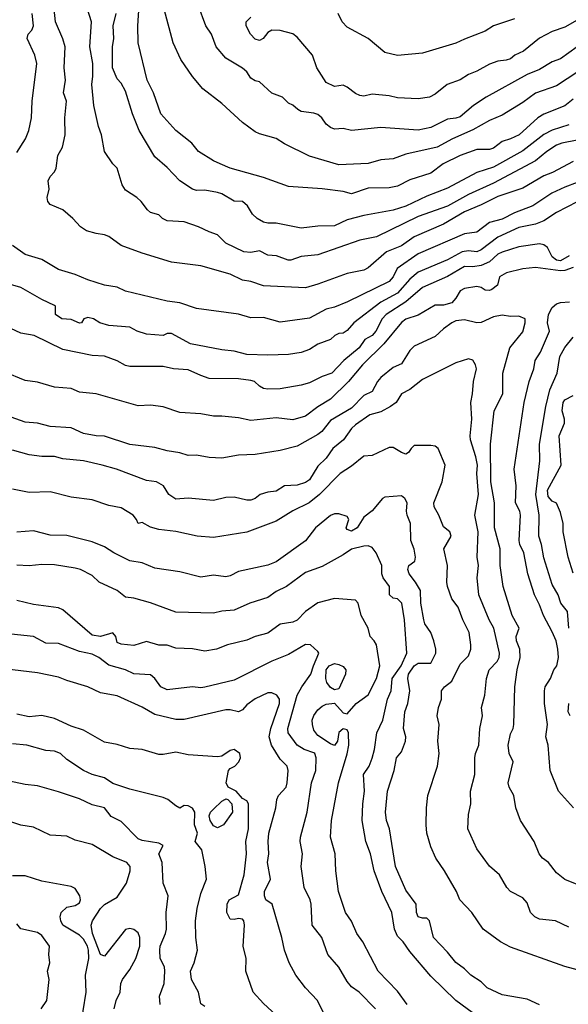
# Model space of a CAD drawing. Header units: metres. Extents: x -46681 to -43747, y -240911 to -237677.
# Tile 707 of 1056: x -46270 to -46205, y -238448 to -238331. Entities that reach past the tile are written whole.
import ezdxf

# ---------------------------------------------------------------- set-up
doc = ezdxf.new("R2010")
doc.units = ezdxf.units.M
doc.layers.add('CONTOUR_INDEX', color=1, linetype='Continuous')
doc.layers.add('CONTOUR_INTER', color=3, linetype='Continuous')

msp = doc.modelspace()

# ---------------------------------------------------------------- linework, layer by layer
at = {"layer": 'CONTOUR_INDEX'}
for points, elevation in [([(-46204.1, -238340.28), (-46205.1, -238341.08), (-46207.6, -238342.08), (-46208.3, -238342.52), (-46210.55, -238344.52), (-46211.6, -238345.02), (-46212.6, -238345.32), (-46213.6, -238346.15), (-46214.1, -238346.27), (-46215.6, -238346.29), (-46217.6, -238347.02), (-46219.62, -238348.02), (-46221.1, -238349.13), (-46223.6, -238349.93), (-46225.1, -238350.67), (-46226.1, -238350.87), (-46228.6, -238350.9), (-46230.6, -238351.58), (-46231.6, -238351.3), (-46234.1, -238350.99), (-46238.1, -238350.73), (-46241.1, -238349.64), (-46245.08, -238348.52), (-46246.28, -238348.02), (-46247.1, -238347.64), (-46248.86, -238346.52), (-46249.67, -238345.52), (-46251.59, -238344.02), (-46253.37, -238342.02), (-46254.25, -238339.52), (-46255.01, -238338.02), (-46256.09, -238333.52), (-46256.13, -238331.52), (-46255.95, -238329.02)], 95), ([(-46203.6, -238352.53), (-46206.1, -238353.83), (-46207.6, -238354.82), (-46208.6, -238355.21), (-46210.6, -238355.61), (-46213.1, -238356.76), (-46215.1, -238358.3), (-46215.6, -238358.51), (-46216.6, -238358.4), (-46217.38, -238358.52), (-46219.1, -238359.5), (-46222.6, -238360.96), (-46223.6, -238361.78), (-46225.1, -238363.47), (-46227.1, -238364.53), (-46230.32, -238367.02), (-46231.1, -238367.93), (-46231.6, -238368.24), (-46232.1, -238368.29), (-46232.59, -238368.52), (-46233.08, -238369.02), (-46234.6, -238369.57), (-46235.6, -238370.21), (-46236.6, -238370.58), (-46238.1, -238370.79), (-46240.6, -238370.87), (-46243.1, -238370.78), (-46244.6, -238370.39), (-46246.1, -238370.26), (-46249.82, -238369.52), (-46252.1, -238368.3), (-46252.6, -238368.29), (-46253.1, -238368.53), (-46255.1, -238368.35), (-46256.22, -238368.02), (-46257.1, -238367.54), (-46259.6, -238367.35), (-46260.65, -238367.02), (-46261.44, -238366.52), (-46262.1, -238366.39), (-46262.57, -238366.52), (-46262.87, -238367.02), (-46263.1, -238367.04), (-46264.1, -238366.62), (-46265.22, -238366.52), (-46265.97, -238366.02), (-46265.98, -238365.02), (-46266.1, -238364.93), (-46267.6, -238364.22), (-46270.1, -238362.8), (-46275.6, -238361.2)], 90), ([(-46204.1, -238396.95), (-46204.71, -238395.02), (-46205.27, -238392.02), (-46205.28, -238391.02), (-46205.6, -238389.68), (-46206.1, -238388.58), (-46206.6, -238388.33), (-46207.1, -238387.79), (-46207.15, -238387.02), (-46205.54, -238384.02), (-46205.76, -238380.52), (-46205.14, -238379.02), (-46205.14, -238378.52), (-46205.39, -238377.52), (-46205.27, -238376.52), (-46205.1, -238376.2), (-46204.1, -238375.69)], 90), ([(-46202.6, -238444.64), (-46205.1, -238443.98), (-46211.6, -238441.67), (-46212.77, -238441.02), (-46214.85, -238439.52), (-46216.22, -238437.52), (-46217.64, -238436.02), (-46218.03, -238435.02), (-46219.46, -238432.52), (-46220.52, -238431.02), (-46221.1, -238429.65), (-46221.57, -238428.02), (-46221.68, -238427.02), (-46221.64, -238425.02), (-46221.45, -238423.52), (-46220.31, -238420.02), (-46220.11, -238418.52), (-46220.26, -238417.02), (-46220.12, -238415.02), (-46220.33, -238414.02), (-46220.2, -238413.02), (-46219.82, -238412.02), (-46219.83, -238411.02), (-46219.49, -238410.52), (-46218.6, -238409.85), (-46217.6, -238407.84), (-46216.6, -238406.84), (-46216.34, -238406.02), (-46216.33, -238405.52), (-46216.53, -238404.02), (-46217.28, -238402.52), (-46217.85, -238401.02), (-46218.61, -238400.02), (-46219.11, -238398.52), (-46219.2, -238398.02), (-46219.13, -238396.02), (-46219.57, -238394.02), (-46218.66, -238392.52), (-46218.83, -238392.02), (-46219.6, -238391.39), (-46220.13, -238390.02), (-46220.7, -238389.02), (-46220.73, -238388.52), (-46219.76, -238386.02), (-46219.4, -238384.02), (-46220.21, -238382.02), (-46220.6, -238381.74), (-46221.1, -238381.66), (-46223.1, -238381.67), (-46223.47, -238382.02), (-46223.76, -238382.52), (-46224.1, -238382.7), (-46224.6, -238382.53), (-46225.6, -238381.9), (-46226.1, -238381.9), (-46228.1, -238382.86), (-46229.1, -238382.96), (-46230.6, -238384.15), (-46231.93, -238385.02), (-46234.41, -238387.52), (-46235.64, -238388.52), (-46237.6, -238389.51), (-46239.6, -238390.73), (-46243.1, -238392.06), (-46247.1, -238392.66), (-46249.03, -238392.52), (-46251.6, -238391.98), (-46253.6, -238391.71), (-46254.6, -238391.43), (-46255.6, -238390.87), (-46256.1, -238391.01), (-46256.28, -238390.52), (-46256.68, -238390.02), (-46258.1, -238389.12), (-46259.6, -238388.86), (-46261.6, -238388.18), (-46264.1, -238387.87), (-46266.6, -238387.22), (-46269.1, -238387.31), (-46271.1, -238386.91)], 85), ([(-46233.92, -238449.52), (-46234.64, -238448.02), (-46236.07, -238446.52), (-46237.25, -238445.02), (-46238.05, -238443.52), (-46238.59, -238442.02), (-46238.9, -238440.52), (-46240.05, -238436.52), (-46240.83, -238436.02), (-46240.98, -238435.52), (-46240.97, -238435.02), (-46240.28, -238433.52), (-46240.62, -238431.52), (-46240.48, -238430.52), (-46240.56, -238429.02), (-46240.45, -238428.02), (-46239.63, -238425.02), (-46239.52, -238424.02), (-46239.33, -238423.52), (-46238.4, -238422.52), (-46238.26, -238422.02), (-46238.17, -238420.52), (-46238.28, -238420.02), (-46239.1, -238419.17), (-46240.13, -238417.52), (-46240.41, -238416.52), (-46240.22, -238415.52), (-46239.2, -238412.52), (-46239.21, -238412.02), (-46239.51, -238411.52), (-46240.1, -238411.24), (-46240.6, -238411.26), (-46242.1, -238411.98), (-46243.1, -238412.69), (-46243.6, -238413.3), (-46244.1, -238413.53), (-46245.1, -238413.28), (-46245.6, -238413.29), (-46250.6, -238414.43), (-46251.6, -238414.43), (-46254.1, -238413.83), (-46255.6, -238412.97), (-46258.6, -238411.62), (-46260.6, -238411.26), (-46262.1, -238410.52), (-46264.6, -238409.78), (-46265.6, -238409.36), (-46268.1, -238408.87), (-46272.1, -238408.38)], 80), ([(-46263.02, -238451.52), (-46262.3, -238447.02), (-46262.38, -238445.02), (-46262, -238443.02), (-46262.01, -238442.02), (-46262.13, -238441.52), (-46262.6, -238440.69), (-46263.1, -238440.22), (-46265.07, -238439.02), (-46265.34, -238438.52), (-46265.41, -238438.02), (-46265.27, -238437.52), (-46264.6, -238436.86), (-46263.6, -238436.67), (-46263.1, -238436.37), (-46262.97, -238436.02), (-46263.06, -238435.52), (-46263.6, -238434.66), (-46264.1, -238434.42), (-46267.6, -238433.78), (-46269.6, -238433.13), (-46271.1, -238433.14)], 75)]:
    msp.add_lwpolyline(points, dxfattribs=dict(at, elevation=elevation))
at = {"layer": 'CONTOUR_INTER'}
for points, elevation in [([(-46203.6, -238334.01), (-46205.6, -238335.44), (-46206.6, -238335.82), (-46208.1, -238336.74), (-46209.6, -238337.33), (-46214.5, -238340.02), (-46215.99, -238341.02), (-46217.6, -238342.37), (-46218.1, -238342.56), (-46219.1, -238342.67), (-46221.1, -238343.66), (-46222.6, -238343.98), (-46227.1, -238343.66), (-46230.6, -238344), (-46231.6, -238343.78), (-46232.6, -238343.84), (-46233.1, -238343.67), (-46233.6, -238343.27), (-46234.12, -238342.52), (-46234.6, -238342.1), (-46235.1, -238341.93), (-46236.6, -238341.76), (-46237.01, -238341.52), (-46237.6, -238340.97), (-46238.1, -238340.74), (-46238.84, -238340.02), (-46240.1, -238339.56), (-46241.6, -238338.19), (-46242.1, -238338.09), (-46242.6, -238337.76), (-46243.09, -238337.02), (-46243.6, -238336.56), (-46245.6, -238335.36), (-46246.75, -238334.02), (-46247.33, -238332.52), (-46247.99, -238331.52), (-46248.92, -238329.02)], 97), ([(-46270.6, -238346.66), (-46269.56, -238345.02), (-46269.15, -238344.02), (-46268.84, -238342.52), (-46268.77, -238340.52), (-46268.2, -238336.02), (-46268.42, -238335.02), (-46269.34, -238333.02), (-46269.24, -238332.52), (-46268.78, -238332.02), (-46268.6, -238331.52), (-46268.77, -238330.02)], 91), ([(-46204.1, -238347.74), (-46206.56, -238349.02), (-46207.6, -238349.42), (-46210.1, -238350.91), (-46213.1, -238351.89), (-46215.1, -238352.9), (-46217.1, -238353.73), (-46219.6, -238355.22), (-46223.1, -238356.72), (-46224.6, -238357.8), (-46226.39, -238358.52), (-46228.6, -238360.43), (-46229.1, -238360.72), (-46231.1, -238361.13), (-46234.6, -238362.41), (-46236.1, -238362.81), (-46241.1, -238362.58), (-46242.6, -238362.07), (-46243.6, -238361.91), (-46245.1, -238361.2), (-46248.6, -238360.21), (-46252.1, -238359.78), (-46255.6, -238358.68), (-46258.1, -238357.75), (-46259.6, -238356.7), (-46260.1, -238356.48), (-46261.1, -238356.35), (-46262.27, -238356.02), (-46262.99, -238355.52), (-46263.91, -238354.52), (-46265.08, -238353.52), (-46266.6, -238352.85), (-46266.87, -238352.52), (-46266.95, -238352.02), (-46266.73, -238351.02), (-46266.83, -238350.02), (-46266.62, -238349.52), (-46266.1, -238348.96), (-46265.87, -238348.52), (-46265.68, -238347.02), (-46265.14, -238346.02), (-46264.81, -238344.52), (-46264.85, -238342.52), (-46264.65, -238340.52), (-46265, -238339.52), (-46264.77, -238338.02), (-46264.91, -238336.52), (-46264.81, -238334.02), (-46265.1, -238333.04), (-46265.95, -238331.02), (-46266.14, -238329.52)], 92), ([(-46203.6, -238345.17), (-46205.46, -238345.52), (-46206.1, -238345.79), (-46207.23, -238346.52), (-46208.6, -238347.63), (-46213.6, -238350.31), (-46216.6, -238351.68), (-46219.1, -238353.07), (-46222.6, -238354.32), (-46227.6, -238356.74), (-46229.6, -238357.14), (-46234.6, -238358.89), (-46236.6, -238359.1), (-46237.85, -238359.52), (-46238.17, -238359.52), (-46239.56, -238359.02), (-46240.6, -238358.91), (-46241.6, -238358.42), (-46242.6, -238358.61), (-46243.44, -238358.52), (-46245.6, -238357.48), (-46246.6, -238356.48), (-46247.6, -238356.15), (-46248.88, -238355.52), (-46250.6, -238354.95), (-46252.6, -238354.82), (-46253.18, -238354.52), (-46253.6, -238354.12), (-46254.6, -238353.82), (-46254.98, -238353.52), (-46255.72, -238352.52), (-46256.25, -238352.02), (-46257.6, -238351.17), (-46258.01, -238350.52), (-46258.59, -238348.52), (-46259.12, -238348.02), (-46260.12, -238346.52), (-46260.45, -238344.52), (-46260.84, -238343.52), (-46261.37, -238341.02), (-46261.63, -238338.52), (-46261.49, -238337.52), (-46261.52, -238336.02), (-46261.87, -238334.02), (-46261.68, -238331.02), (-46262.15, -238329.52)], 93), ([(-46204.6, -238343.34), (-46206.6, -238343.97), (-46207.6, -238344.51), (-46210.1, -238346.44), (-46213.6, -238348.4), (-46215.6, -238349.02), (-46219.1, -238350.92), (-46221.6, -238351.85), (-46224.1, -238353.05), (-46225.6, -238353.55), (-46229.1, -238354.18), (-46231.1, -238354.68), (-46232.6, -238355.41), (-46234.6, -238355.45), (-46236.6, -238355.69), (-46239.6, -238355.1), (-46240.6, -238355.09), (-46241.1, -238354.96), (-46241.86, -238354.52), (-46242.4, -238354.02), (-46243.03, -238353.02), (-46243.6, -238352.49), (-46244.6, -238352.45), (-46246.1, -238351.58), (-46246.6, -238351.44), (-46248.1, -238351.14), (-46249.1, -238351.21), (-46249.6, -238351.03), (-46251.1, -238350.03), (-46252.6, -238348.45), (-46254.1, -238347.15), (-46255.95, -238344.02), (-46256.78, -238342.02), (-46257.6, -238339.32), (-46258.1, -238338.35), (-46258.6, -238337.83), (-46259.14, -238336.52), (-46259.16, -238334.02), (-46259, -238333.02), (-46259.07, -238331.52), (-46258.73, -238330.02)], 94), ([(-46203.55, -238337.02), (-46206.1, -238338.66), (-46208.6, -238339.56), (-46210.1, -238340.66), (-46212.6, -238342.2), (-46214.1, -238342.84), (-46216.1, -238343.95), (-46218.51, -238345.02), (-46220.33, -238346.02), (-46224.1, -238346.85), (-46225.6, -238347.42), (-46227.1, -238347.52), (-46228.6, -238347.95), (-46232.1, -238348.11), (-46235.6, -238347.07), (-46238.6, -238345.63), (-46239.6, -238344.99), (-46241.6, -238344.43), (-46242.1, -238344.16), (-46243.6, -238343.08), (-46246.1, -238340.78), (-46248.35, -238339.02), (-46249.6, -238337.56), (-46251, -238335.52), (-46251.92, -238333.52), (-46252.96, -238329.52)], 96), ([(-46211.1, -238330.65), (-46213.6, -238331.51), (-46214.6, -238332.16), (-46217.1, -238333.08), (-46218.1, -238333.57), (-46222.1, -238334.79), (-46225.1, -238335.06), (-46226.6, -238334.68), (-46228.6, -238333), (-46231.1, -238331.65), (-46231.71, -238331.02), (-46232.17, -238330.02)], 99), ([(-46203.6, -238330.82), (-46205.1, -238331.65), (-46206.6, -238332.2), (-46208.1, -238332.96), (-46210.03, -238334.52), (-46211.08, -238335.02), (-46211.6, -238335.44), (-46212.1, -238335.62), (-46213.1, -238335.74), (-46214.1, -238336.1), (-46215.6, -238336.94), (-46216.6, -238337.33), (-46217.6, -238337.97), (-46219.14, -238338.52), (-46220.6, -238339.69), (-46221.27, -238340.02), (-46222.6, -238340.25), (-46225.1, -238340.1), (-46226.1, -238339.86), (-46228.1, -238339.66), (-46229.1, -238339.9), (-46229.6, -238339.85), (-46230.1, -238339.6), (-46231.1, -238338.83), (-46231.6, -238338.6), (-46232.6, -238338.75), (-46233.6, -238338.29), (-46234.72, -238336.52), (-46235.25, -238335.02), (-46237.1, -238332.85), (-46237.6, -238332.47), (-46239.1, -238332.07), (-46240.1, -238332.04), (-46240.6, -238332.31), (-46241.15, -238333.02), (-46241.6, -238333.24), (-46242.1, -238333.1), (-46242.66, -238332.52), (-46243.19, -238331.52), (-46243.17, -238331.02), (-46242.6, -238330.47)], 98), ([(-46203.6, -238350.23), (-46205.1, -238350.78), (-46206.64, -238351.52), (-46208.93, -238353.02), (-46211.1, -238353.88), (-46212.6, -238354.63), (-46214.1, -238355.03), (-46215.6, -238356.17), (-46217.1, -238356.39), (-46222.6, -238358.78), (-46225.12, -238360.52), (-46225.62, -238361.52), (-46226.1, -238362.07), (-46231.06, -238364.52), (-46232.6, -238365.13), (-46233.6, -238365.38), (-46235.6, -238366.46), (-46239.1, -238366.92), (-46241.1, -238366.38), (-46242.6, -238366.42), (-46244.1, -238365.97), (-46249.1, -238365.3), (-46251.1, -238364.63), (-46252.6, -238364.43), (-46257.6, -238363.23), (-46258.6, -238362.76), (-46260.1, -238362.52), (-46262.1, -238361.87), (-46263.6, -238361.22), (-46265.6, -238360.65), (-46267.6, -238359.45), (-46269.6, -238358.84), (-46271.1, -238357.78)], 91), ([(-46204.56, -238359.02), (-46205.6, -238359.59), (-46206.1, -238359.52), (-46206.6, -238359.14), (-46207.18, -238358.02), (-46207.6, -238357.67), (-46208.1, -238357.57), (-46210.6, -238357.92), (-46212.6, -238358.56), (-46213.1, -238358.82), (-46214.1, -238359.73), (-46215.1, -238360.17), (-46216.1, -238360.31), (-46217.1, -238360.27), (-46219.1, -238361.49), (-46222.1, -238362.78), (-46224.1, -238364.49), (-46226.44, -238366.02), (-46226.92, -238366.52), (-46227.66, -238368.02), (-46228.1, -238368.52), (-46228.98, -238369.02), (-46229.67, -238370.02), (-46231.52, -238371.52), (-46232.95, -238373.02), (-46234.1, -238373.43), (-46235.6, -238374.2), (-46236.6, -238374.47), (-46239.1, -238374.92), (-46240.6, -238374.94), (-46241.1, -238374.85), (-46241.6, -238374.58), (-46242.19, -238374.02), (-46242.6, -238373.92), (-46244.1, -238373.72), (-46247.6, -238373.66), (-46248.6, -238373.33), (-46250.1, -238372.62), (-46251.87, -238372.52), (-46253.1, -238372.22), (-46257.1, -238372.22), (-46257.6, -238372.11), (-46258.6, -238371.55), (-46260.1, -238370.99), (-46261.6, -238370.92), (-46265.1, -238370.2), (-46268.52, -238368.52), (-46270.1, -238368.25), (-46272.6, -238367.08)], 89), ([(-46204.1, -238360.4), (-46205.1, -238360.75), (-46205.6, -238360.8), (-46208.6, -238360.38), (-46210.1, -238360.56), (-46212.07, -238361.02), (-46212.89, -238361.52), (-46213.15, -238362.52), (-46213.83, -238363.02), (-46214.1, -238363.14), (-46214.6, -238363.1), (-46215.1, -238362.78), (-46215.6, -238362.65), (-46217.1, -238362.92), (-46217.6, -238363.17), (-46218.1, -238364.05), (-46218.6, -238364.61), (-46219.6, -238364.92), (-46220.6, -238364.89), (-46222.6, -238366.1), (-46224.1, -238366.58), (-46224.6, -238366.98), (-46226.72, -238369.52), (-46229.28, -238372.02), (-46230.94, -238374.02), (-46233.1, -238376.14), (-46234.6, -238377.06), (-46236.1, -238378.19), (-46237.6, -238378.61), (-46239.6, -238378.38), (-46242.6, -238378.68), (-46244.1, -238378.37), (-46246.1, -238378.16), (-46247.1, -238378.19), (-46248.6, -238377.9), (-46251.1, -238377.74), (-46253.1, -238377.06), (-46254.6, -238376.86), (-46256.1, -238376.93), (-46261.1, -238375.5), (-46263.1, -238375.31), (-46264.1, -238374.88), (-46266.1, -238374.69), (-46268.1, -238374.09), (-46269.6, -238373.89), (-46272.1, -238372.86)], 88), ([(-46204.05, -238425.02), (-46205.85, -238423.02), (-46206.86, -238420.52), (-46207.09, -238417.52), (-46207.38, -238416.52), (-46207.15, -238415.02), (-46207.51, -238412.52), (-46207.53, -238411.02), (-46207.44, -238410.52), (-46206.8, -238409.52), (-46206.41, -238408.52), (-46206.04, -238408.02), (-46205.84, -238407.02), (-46205.91, -238406.02), (-46206.14, -238405.02), (-46206.6, -238403.94), (-46207.63, -238402.02), (-46208.1, -238400.72), (-46208.73, -238399.52), (-46209.51, -238397.02), (-46209.98, -238394.52), (-46210.46, -238393.52), (-46210.54, -238393.02), (-46210.37, -238390.02), (-46210.48, -238389.52), (-46210.97, -238388.52), (-46210.91, -238386.52), (-46211.15, -238384.52), (-46209.96, -238376.52), (-46209.34, -238374.02), (-46208.81, -238372.52), (-46208.64, -238371.52), (-46208.01, -238370.52), (-46206.93, -238368.02), (-46207.18, -238367.02), (-46207.05, -238366.02), (-46206.6, -238365.19), (-46206.1, -238364.75), (-46205.6, -238364.57), (-46204.52, -238364.52)], 88), ([(-46203.6, -238434.15), (-46205.1, -238433.56), (-46206.1, -238432.79), (-46207.06, -238431.52), (-46207.74, -238431.02), (-46208.17, -238430.52), (-46208.75, -238429.02), (-46210.4, -238426.52), (-46210.93, -238425.02), (-46211.19, -238423.52), (-46211.76, -238422.52), (-46211.85, -238422.02), (-46211.27, -238419.52), (-46211.73, -238418.52), (-46211.86, -238417.52), (-46211.6, -238416.17), (-46211.27, -238415.52), (-46211.2, -238415.02), (-46211.05, -238410.52), (-46210.77, -238408.52), (-46210.41, -238407.02), (-46210.45, -238406.02), (-46210.87, -238405.02), (-46210.92, -238404.52), (-46210.54, -238403.52), (-46211.37, -238402.02), (-46212.48, -238398.52), (-46212.81, -238396.02), (-46212.82, -238394.02), (-46213.48, -238391.52), (-46213.51, -238388.52), (-46213.92, -238386.02), (-46213.97, -238381.52), (-46213.55, -238377.52), (-46212.5, -238375.52), (-46212.51, -238373.02), (-46211.65, -238370.02), (-46210.1, -238368.09), (-46209.83, -238367.02), (-46209.84, -238366.52), (-46210.6, -238366.2), (-46211.6, -238366.25), (-46212.6, -238366.08), (-46213.6, -238366.31), (-46215.1, -238366.96), (-46215.6, -238367.02), (-46217.1, -238366.66), (-46218.1, -238366.79), (-46218.6, -238367.01), (-46219.6, -238367.73), (-46220.6, -238368.66), (-46223.1, -238369.82), (-46223.6, -238370.33), (-46224.6, -238371.92), (-46225.6, -238372.35), (-46227.1, -238373.55), (-46227.5, -238374.02), (-46228.1, -238375.24), (-46229.1, -238375.72), (-46230.6, -238377.2), (-46233.1, -238378.69), (-46234.15, -238380.02), (-46234.6, -238380.38), (-46237.1, -238381.77), (-46239.1, -238382.28), (-46242.1, -238382.75), (-46244.1, -238382.84), (-46246.1, -238383.19), (-46247.6, -238383.12), (-46249.1, -238382.82), (-46250.1, -238382.89), (-46251.1, -238382.54), (-46252.6, -238382.33), (-46254.1, -238381.9), (-46257.1, -238381.55), (-46260.1, -238380.56), (-46261.11, -238380.52), (-46262.6, -238380.23), (-46264.1, -238379.58), (-46266.6, -238379.42), (-46268.1, -238379.01), (-46269.6, -238378.89), (-46273.1, -238377.67)], 87), ([(-46204.62, -238403.52), (-46204.76, -238401.52), (-46205.56, -238400.52), (-46205.87, -238399.52), (-46206.6, -238398.3), (-46207.6, -238395.1), (-46207.87, -238393.52), (-46208.2, -238392.52), (-46208.16, -238390.02), (-46208.55, -238387.52), (-46208.06, -238383.52), (-46208.11, -238381.52), (-46207.36, -238377.02), (-46206.88, -238375.02), (-46206.01, -238373.02), (-46205.68, -238371.02), (-46205.1, -238369.98), (-46204.1, -238368.72)], 89), ([(-46204.6, -238439.26), (-46206.2, -238438.52), (-46208.1, -238438.3), (-46208.67, -238438.02), (-46209.21, -238437.52), (-46209.6, -238436.37), (-46210.1, -238435.76), (-46211.6, -238434.99), (-46212.01, -238434.52), (-46212.88, -238433.02), (-46214.1, -238431.97), (-46215.6, -238429.92), (-46216.68, -238427.52), (-46216.6, -238425.81), (-46216.32, -238424.52), (-46216.37, -238423.02), (-46215.83, -238421.02), (-46215.85, -238419.02), (-46215.78, -238418.52), (-46215.36, -238417.52), (-46215.25, -238415.52), (-46214.95, -238414.02), (-46215.06, -238413.02), (-46214.66, -238411.52), (-46214.46, -238409.52), (-46214.12, -238408.52), (-46213.16, -238407.52), (-46212.95, -238407.02), (-46212.91, -238406.52), (-46213.58, -238403.52), (-46214.12, -238402.52), (-46215.35, -238399.52), (-46215.57, -238397.52), (-46215.42, -238396.02), (-46215.57, -238395.02), (-46215.46, -238392.02), (-46215.83, -238390.02), (-46215.42, -238387.52), (-46215.59, -238385.02), (-46215.54, -238384.02), (-46215.74, -238383.02), (-46216.38, -238381.02), (-46216.41, -238380.52), (-46216.2, -238378.52), (-46216.32, -238376.52), (-46216.11, -238375.52), (-46216.01, -238374.02), (-46215.66, -238372.52), (-46215.77, -238372.02), (-46216.1, -238371.47), (-46216.6, -238371.31), (-46218.1, -238371.78), (-46222.1, -238373.77), (-46223.6, -238375), (-46224.6, -238375.51), (-46225.24, -238376.52), (-46225.94, -238377.02), (-46227.1, -238377.65), (-46228.39, -238378.02), (-46230.1, -238379.19), (-46230.6, -238379.65), (-46231.54, -238381.02), (-46232.81, -238382.02), (-46233.6, -238383.2), (-46234.6, -238384.14), (-46235.6, -238385.78), (-46236.1, -238386.11), (-46237.1, -238386.44), (-46238.6, -238386.51), (-46239.6, -238387.14), (-46240.6, -238387.25), (-46241.5, -238387.52), (-46242.12, -238388.02), (-46242.6, -238388.2), (-46243.1, -238388.2), (-46244.6, -238387.84), (-46245.6, -238387.89), (-46247.1, -238388.26), (-46250.1, -238387.98), (-46251.6, -238388.08), (-46252.4, -238387.52), (-46253.05, -238386.52), (-46253.9, -238386.02), (-46255.1, -238385.85), (-46258.67, -238384.52), (-46260.37, -238384.02), (-46262.6, -238383.53), (-46265.1, -238383.27), (-46266.1, -238383), (-46267.6, -238383.01), (-46269.1, -238382.81), (-46271.1, -238382.24)], 86), ([(-46208.1, -238448.56), (-46209.6, -238447.89), (-46212.6, -238447.34), (-46214.38, -238446.52), (-46215.1, -238445.8), (-46216.31, -238445.02), (-46217.1, -238444.23), (-46218.1, -238443.51), (-46219.1, -238442.24), (-46220.77, -238440.52), (-46221.26, -238438.52), (-46221.6, -238438.2), (-46222.1, -238438.19), (-46222.6, -238438.02), (-46222.83, -238437.52), (-46222.87, -238436.52), (-46224.1, -238434.83), (-46225.34, -238432.02), (-46226.04, -238427.52), (-46226.39, -238426.52), (-46226.53, -238425.52), (-46226.28, -238423.02), (-46225.48, -238420.52), (-46225.2, -238419.02), (-46224.6, -238418.3), (-46224.14, -238417.02), (-46224.09, -238416.52), (-46224.36, -238415.52), (-46224.21, -238413.52), (-46223.86, -238412.52), (-46223.6, -238411.02), (-46223.85, -238409.52), (-46223.76, -238409.02), (-46223.1, -238408.01), (-46222.6, -238407.71), (-46221.1, -238407.72), (-46220.52, -238406.52), (-46220.51, -238406.02), (-46220.74, -238405.02), (-46221.1, -238404.02), (-46221.81, -238403.02), (-46221.94, -238402.52), (-46222.29, -238400.52), (-46222.36, -238399.02), (-46222.93, -238398.02), (-46223.71, -238397.02), (-46223.86, -238396.52), (-46223.73, -238396.02), (-46223, -238395.52), (-46222.93, -238395.02), (-46223.1, -238394.06), (-46223.49, -238393.02), (-46223.54, -238391.02), (-46223.94, -238390.02), (-46224, -238389.52), (-46223.93, -238388.52), (-46224.2, -238388.02), (-46224.6, -238387.69), (-46226.6, -238387.85), (-46226.89, -238388.02), (-46228.1, -238389.49), (-46229.1, -238390.24), (-46229.91, -238391.52), (-46230.6, -238391.92), (-46231.1, -238391.74), (-46231.23, -238391.52), (-46230.92, -238390.52), (-46231.1, -238390.17), (-46232.1, -238389.85), (-46232.6, -238389.85), (-46233.1, -238390.04), (-46234.9, -238391.52), (-46236.1, -238393.09), (-46239.6, -238395.57), (-46240.6, -238395.98), (-46244.1, -238396.74), (-46245.1, -238397.26), (-46245.6, -238397.38), (-46247.1, -238397.19), (-46248.6, -238397.43), (-46251.1, -238396.79), (-46254.1, -238396.34), (-46255.6, -238395.69), (-46257.1, -238395.47), (-46258.99, -238394.52), (-46260.1, -238393.79), (-46261.6, -238393.18), (-46264.6, -238392.45), (-46266.6, -238392.4), (-46268.6, -238391.9), (-46270.6, -238392.03)], 84), ([(-46215.42, -238450.02), (-46218.1, -238448.05), (-46221.1, -238445.12), (-46223.6, -238442.16), (-46224.4, -238441.02), (-46225.1, -238440.36), (-46225.45, -238439.52), (-46225.77, -238437.52), (-46226.97, -238435.02), (-46227.87, -238432.52), (-46228.31, -238430.52), (-46228.87, -238429.02), (-46229.33, -238426.52), (-46229.25, -238424.52), (-46229.04, -238423.02), (-46229.14, -238421.02), (-46228.47, -238420.02), (-46228.1, -238419.05), (-46227.82, -238418.02), (-46227.57, -238416.02), (-46226.85, -238414.52), (-46226.28, -238412.02), (-46225.86, -238411.02), (-46225.74, -238409.52), (-46224.65, -238408.02), (-46223.99, -238406.52), (-46224.25, -238402.52), (-46224.56, -238400.52), (-46225.1, -238400.03), (-46225.6, -238399.95), (-46226.04, -238399.52), (-46226.06, -238398.52), (-46226.8, -238397.52), (-46226.97, -238397.02), (-46226.96, -238396.02), (-46227.64, -238394.52), (-46228.1, -238393.87), (-46228.6, -238393.68), (-46229.1, -238393.7), (-46230.6, -238394.07), (-46231.6, -238394.77), (-46234.1, -238396.15), (-46236.1, -238396.86), (-46238.37, -238398.52), (-46239.6, -238399.13), (-46240.6, -238399.86), (-46242.73, -238400.52), (-46244.6, -238401.37), (-46246.1, -238401.47), (-46247.1, -238401.71), (-46251.6, -238401.62), (-46254.6, -238400.51), (-46256.6, -238399.95), (-46257.6, -238399.83), (-46258.6, -238399.03), (-46260.75, -238398.02), (-46261.6, -238397.23), (-46262.96, -238396.52), (-46263.6, -238396.33), (-46266.1, -238395.95), (-46267.6, -238395.89), (-46269.1, -238396.06), (-46270.6, -238395.99)], 83), ([(-46223.92, -238448.52), (-46225.1, -238446.93), (-46227.42, -238444.52), (-46229.25, -238441.02), (-46229.96, -238440.02), (-46230.6, -238438.57), (-46231.29, -238437.52), (-46232.15, -238435.02), (-46232.45, -238432.52), (-46232.54, -238430.52), (-46233.1, -238428.52), (-46232.98, -238426.52), (-46232.15, -238422.02), (-46231.1, -238418.54), (-46230.91, -238417.52), (-46230.96, -238416.02), (-46231.1, -238415.67), (-46231.6, -238415.56), (-46232.1, -238416.01), (-46232.26, -238417.02), (-46232.6, -238417.53), (-46233.1, -238417.34), (-46234.6, -238416.36), (-46235.1, -238415.71), (-46235.26, -238415.02), (-46235.27, -238414.52), (-46235.1, -238413.98), (-46234.6, -238413.3), (-46234.1, -238412.84), (-46233.6, -238412.6), (-46232.6, -238412.47), (-46231.6, -238413.66), (-46231.1, -238413.75), (-46230.01, -238412.52), (-46228.6, -238411.5), (-46227.58, -238409.52), (-46227.19, -238408.02), (-46227.61, -238405.52), (-46227.87, -238405.02), (-46228.34, -238404.52), (-46228.6, -238403.5), (-46229.44, -238402.02), (-46229.8, -238400.52), (-46230.1, -238400.18), (-46232.6, -238399.98), (-46234.6, -238400.5), (-46236.08, -238401.52), (-46237.1, -238402.57), (-46237.6, -238402.82), (-46239.1, -238403.03), (-46240.6, -238404.11), (-46242.1, -238404.51), (-46243.1, -238404.94), (-46245.42, -238405.52), (-46246.72, -238406.02), (-46248.1, -238406.28), (-46249.6, -238405.99), (-46251.6, -238405.93), (-46252.6, -238405.54), (-46253.6, -238405.55), (-46255.1, -238405.11), (-46256.6, -238405.59), (-46258.1, -238405.45), (-46258.6, -238405.22), (-46258.77, -238404.52), (-46259.1, -238404.06), (-46260.6, -238404.53), (-46261.6, -238404.36), (-46265.1, -238401.34), (-46265.6, -238401.08), (-46268.6, -238400.69), (-46270.6, -238400.2)], 82), ([(-46227.71, -238449.02), (-46229.67, -238447.02), (-46230.6, -238446.39), (-46231.1, -238445.76), (-46232.1, -238444.04), (-46233.41, -238442.52), (-46234.12, -238440.52), (-46235.3, -238439.02), (-46235.4, -238436.52), (-46235.52, -238436.02), (-46236.25, -238434.52), (-46236.59, -238432.02), (-46236.44, -238430.52), (-46236.71, -238429.02), (-46236.69, -238428.52), (-46235.87, -238425.52), (-46235.38, -238422.02), (-46234.85, -238420.52), (-46234.82, -238419.02), (-46234.96, -238418.52), (-46235.1, -238418.42), (-46236.25, -238418.02), (-46237.09, -238417.52), (-46238.17, -238416.02), (-46238.18, -238415.52), (-46237.07, -238411.52), (-46236.53, -238410.52), (-46235.43, -238409.02), (-46235.14, -238408.02), (-46234.5, -238406.52), (-46234.6, -238406.3), (-46235.49, -238405.52), (-46236.1, -238405.49), (-46238.1, -238406.67), (-46240.1, -238407.45), (-46244.6, -238409.73), (-46248.1, -238410.58), (-46248.6, -238410.64), (-46249.6, -238410.53), (-46252.6, -238410.91), (-46253.37, -238410.52), (-46254.08, -238409.52), (-46254.6, -238409.11), (-46256.6, -238408.98), (-46257.6, -238408.49), (-46259.6, -238407.93), (-46260.78, -238407.02), (-46261.6, -238406.63), (-46263.1, -238406.29), (-46265.6, -238405.36), (-46267.1, -238405.32), (-46268.6, -238404.5), (-46275.1, -238403.84)], 81), ([(-46233.26, -238408.02), (-46232.6, -238407.74), (-46232.1, -238407.85), (-46231.6, -238408.09), (-46231.27, -238408.52), (-46231.32, -238409.02), (-46232.1, -238410.76), (-46232.6, -238410.89), (-46233.1, -238410.62), (-46233.54, -238410.02), (-46233.65, -238409.52), (-46233.61, -238408.52), (-46233.26, -238408.02)], 82), ([(-46204.45, -238414.02), (-46204.68, -238413.52), (-46204.63, -238412.52)], 89), ([(-46239.1, -238450.23), (-46241.1, -238448.4), (-46242.33, -238447.02), (-46243.2, -238444.52), (-46243.18, -238443.02), (-46243.52, -238441.52), (-46243.38, -238439.02), (-46243.46, -238438.52), (-46243.6, -238438.3), (-46244.1, -238438.22), (-46244.6, -238438.36), (-46245.1, -238438.33), (-46245.49, -238437.52), (-46245.45, -238436.52), (-46245.19, -238436.02), (-46244.1, -238435.42), (-46243.42, -238433.02), (-46243.12, -238430.52), (-46243.23, -238429.02), (-46242.91, -238427.52), (-46242.88, -238424.52), (-46243.1, -238424.16), (-46243.6, -238423.88), (-46244.39, -238423.02), (-46245.33, -238422.52), (-46245.58, -238422.02), (-46245.28, -238420.52), (-46245.1, -238420.3), (-46244.52, -238420.02), (-46244.05, -238419.52), (-46243.87, -238419.02), (-46243.93, -238418.52), (-46244.6, -238418.03), (-46245.1, -238418.14), (-46246.1, -238418.82), (-46246.6, -238418.9), (-46250.1, -238418.65), (-46251.6, -238418.33), (-46253.1, -238418.64), (-46253.6, -238418.63), (-46255.6, -238418.02), (-46257.1, -238417.91), (-46258.6, -238417.41), (-46260.1, -238417.15), (-46262.6, -238415.73), (-46264.1, -238415.25), (-46266.1, -238414.3), (-46267.6, -238413.96), (-46269.1, -238414.11), (-46270.6, -238413.8)], 79), ([(-46248.1, -238448.74), (-46248.6, -238448.44), (-46248.87, -238447.02), (-46249.72, -238445.52), (-46249.84, -238444.52), (-46249.4, -238443.52), (-46248.98, -238442.02), (-46249.19, -238440.52), (-46249.23, -238438.52), (-46249.03, -238437.02), (-46248.6, -238435.23), (-46247.91, -238433.52), (-46248.06, -238432.02), (-46248.49, -238430.02), (-46249.26, -238429.02), (-46249.01, -238428.02), (-46249.36, -238427.02), (-46249.3, -238425.52), (-46249.6, -238425.05), (-46250.1, -238424.76), (-46250.6, -238424.74), (-46251.1, -238425.03), (-46251.6, -238424.78), (-46252.52, -238424.02), (-46253.1, -238423.76), (-46257.1, -238422.75), (-46259.1, -238422.1), (-46260.1, -238421.42), (-46261.6, -238421.03), (-46262.62, -238420.52), (-46264.6, -238419.22), (-46265.35, -238418.52), (-46266.1, -238418.24), (-46267.1, -238418.13), (-46269.41, -238417.52), (-46271.1, -238417.33)], 78), ([(-46253.46, -238448.52), (-46253.55, -238447.52), (-46252.98, -238446.02), (-46252.88, -238444.52), (-46252.93, -238444.02), (-46253.46, -238443.02), (-46253.5, -238442.02), (-46253.46, -238441.52), (-46252.8, -238440.02), (-46252.7, -238439.52), (-46252.75, -238437.52), (-46252.49, -238435.52), (-46253.11, -238434.02), (-46253.2, -238431.52), (-46253.63, -238430.52), (-46253.11, -238429.52), (-46253.6, -238429.21), (-46255.6, -238428.92), (-46256.1, -238428.69), (-46258.1, -238426.64), (-46259.31, -238426.02), (-46260.1, -238425.02), (-46261.6, -238424.65), (-46263.1, -238423.92), (-46265.6, -238423.09), (-46268.1, -238422.36), (-46269.6, -238422.21), (-46275.1, -238421.04)], 77), ([(-46245.72, -238424.02), (-46245.6, -238423.93), (-46245.35, -238424.02), (-46244.87, -238424.52), (-46244.82, -238425.52), (-46245.9, -238427.02), (-46246.6, -238427.38), (-46247.1, -238427.17), (-46247.46, -238426.52), (-46247.6, -238425.95), (-46247.45, -238425.52), (-46247.1, -238425.15), (-46246.1, -238424.22), (-46245.72, -238424.02)], 79), ([(-46258.95, -238449.02), (-46258.71, -238448.02), (-46258.24, -238447.02), (-46258.15, -238446.02), (-46257.96, -238445.52), (-46257.1, -238444.34), (-46256.35, -238443.02), (-46255.88, -238441.52), (-46255.89, -238440.52), (-46256.1, -238439.94), (-46256.6, -238439.53), (-46257.1, -238439.42), (-46257.6, -238439.56), (-46260.1, -238442.73), (-46260.6, -238442.55), (-46261.56, -238440.02), (-46261.71, -238439.02), (-46261.56, -238438.52), (-46260.57, -238437.02), (-46260.1, -238436.57), (-46258.6, -238435.7), (-46257.46, -238434.02), (-46257.03, -238432.52), (-46257.06, -238432.02), (-46257.43, -238431.52), (-46259.1, -238430.84), (-46261.6, -238429.37), (-46263.6, -238428.87), (-46264.6, -238428.4), (-46266.6, -238428.25), (-46268.6, -238427.33), (-46270.1, -238427.06), (-46271.79, -238426.52)], 76), ([(-46267.68, -238449.02), (-46267.02, -238448.02), (-46266.73, -238445.52), (-46266.91, -238444.52), (-46266.66, -238443.52), (-46266.77, -238442.52), (-46266.7, -238441.52), (-46267.6, -238440.28), (-46268.1, -238439.92), (-46270.1, -238439.45), (-46270.6, -238438.87)], 74)]:
    msp.add_lwpolyline(points, dxfattribs=dict(at, elevation=elevation))

doc.saveas('drawing.dxf')
